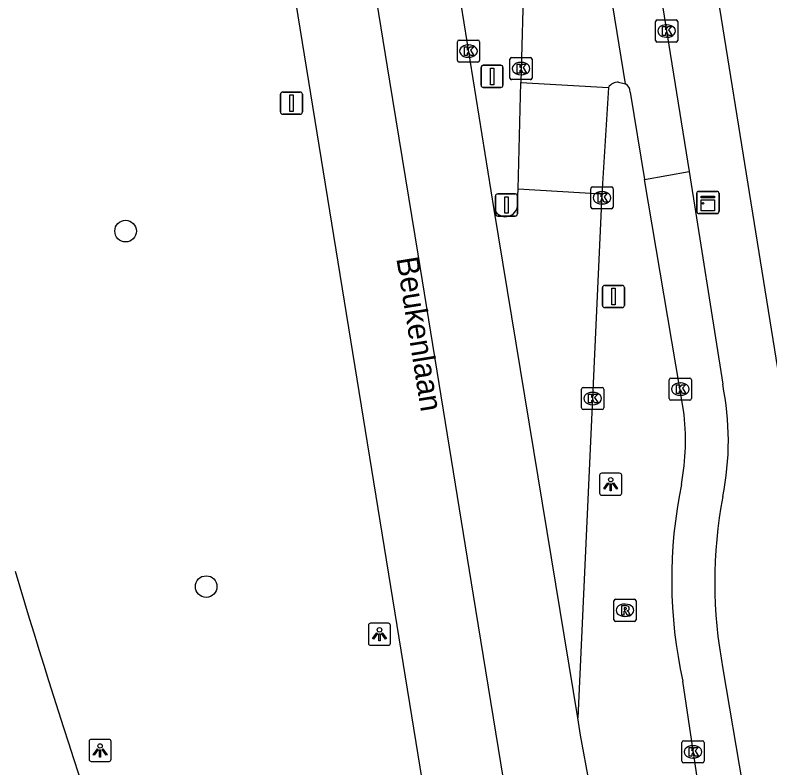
# Model space of a CAD drawing. Extents: x 159265 to 160143, y 383413 to 384319.
# Drawn here: x 159361.21 to 159395.34, y 383436.13 to 383470.18 of the extents above; entities that cross this region are included whole.
import ezdxf

# ---------------------------------------------------------------- set-up
doc = ezdxf.new("R2010")
doc.units = 0
for name, color, linetype in [('IMGEO_Boom', 7, 'Continuous'), ('IMGEO_Fietspad_open', 7, 'Continuous'), ('IMGEO_Kast', 7, 'Continuous'), ('IMGEO_Kolk', 7, 'Continuous'), ('IMGEO_Lichtpunt', 7, 'Continuous'), ('IMGEO_Openbare_ruimte_label', 7, 'Continuous'), ('IMGEO_Rijbaan_lokaal_gesloten', 7, 'Continuous'), ('IMGEO_Rijbaan_lokaal_open', 7, 'Continuous'), ('IMGEO_Rijbaan_regionaal_gesloten', 7, 'Continuous'), ('IMGEO_Rioolput', 7, 'Continuous'), ('IMGEO_Verkeersbordpaal', 7, 'Continuous'), ('IMGEO_Voetpad_open', 7, 'Continuous')]:
    doc.layers.add(name, color=color, linetype=linetype)

msp = doc.modelspace()

# ---------------------------------------------------------------- linework, layer by layer
at = {"layer": 'IMGEO_Boom'}
for centre in [(159366.206, 383460.413), (159369.849, 383444.334)]:
    msp.add_circle(centre, 0.489, dxfattribs=at)
at = {"layer": 'IMGEO_Fietspad_open'}
for points in [[(159391.692, 383463.101), (159393.202, 383453.494)], [(159391.436, 383452.315), (159389.673, 383462.75)], [(159393.214, 383440.619), (159394.091, 383435.372), (159394.735, 383432.359), (159394.907, 383431.652)], [(159392.214, 383434.601), (159391.396, 383440.065)]]:
    msp.add_lwpolyline(points, dxfattribs=at)
for centre, radius, start, end in [((159380.536, 383450.935), 12.922, 348.7336, 11.4242), ((159380.345, 383450.958), 11.174, 349.6806, 6.9771), ((159412.156, 383444.646), 21.259, 168.3033, 192.4442), ((159413.674, 383444.528), 20.83, 169.2581, 190.8154)]:
    msp.add_arc(centre, radius, start, end, dxfattribs=at)
at = {"layer": 'IMGEO_Kast'}
for p, q in [((159392.036, 383461.283), (159392.036, 383462.124)), ((159392.036, 383462.124), (159392.036, 383461.283)), ((159392.111, 383462.208), (159392.952, 383462.208)), ((159392.952, 383462.208), (159392.111, 383462.208)), ((159393.036, 383462.133), (159393.036, 383461.292)), ((159393.036, 383461.292), (159393.036, 383462.133)), ((159392.961, 383461.208), (159392.12, 383461.208)), ((159392.12, 383461.208), (159392.961, 383461.208))]:
    msp.add_line(p, q, dxfattribs=at)
for points in [[(159392.231, 383461.998), (159392.831, 383461.998), (159392.831, 383461.913), (159392.231, 383461.913), (159392.231, 383461.998)], [(159392.231, 383461.823), (159392.831, 383461.823), (159392.831, 383461.334), (159392.231, 383461.334), (159392.231, 383461.823)]]:
    msp.add_lwpolyline(points, dxfattribs=at)
msp.add_circle((159392.315, 383461.672), 0.0377, dxfattribs=at)
for centre, start, end in [((159392.114, 383462.13), 92.4484, 184.2845), ((159392.114, 383462.13), 92.4484, 184.2845), ((159392.958, 383462.13), 2.4484, 94.2845), ((159392.958, 383462.13), 2.4484, 94.2845), ((159392.114, 383461.286), 182.4484, 274.2845), ((159392.114, 383461.286), 182.4484, 274.2845), ((159392.958, 383461.286), 272.4484, 4.2845), ((159392.958, 383461.286), 272.4484, 4.2845)]:
    msp.add_arc(centre, 0.0779, start, end, dxfattribs=at)
at = {"layer": 'IMGEO_Kolk'}
for p, q in [((159390.167, 383469.035), (159390.167, 383469.887)), ((159390.242, 383469.961), (159391.094, 383469.961)), ((159391.168, 383469.887), (159391.168, 383469.035)), ((159390.655, 383469.741), (159390.68, 383469.741)), ((159390.678, 383469.181), (159390.653, 383469.181)), ((159381.207, 383468.128), (159381.207, 383468.98)), ((159381.282, 383469.054), (159382.134, 383469.054)), ((159381.695, 383468.834), (159381.72, 383468.834)), ((159382.208, 383468.98), (159382.208, 383468.128)), ((159391.094, 383468.961), (159390.242, 383468.961)), ((159381.718, 383468.274), (159381.693, 383468.274)), ((159383.585, 383467.336), (159383.585, 383468.188)), ((159383.66, 383468.262), (159384.512, 383468.262)), ((159384.586, 383468.188), (159384.586, 383467.336)), ((159382.134, 383468.054), (159381.282, 383468.054)), ((159384.073, 383468.042), (159384.098, 383468.042)), ((159384.096, 383467.482), (159384.071, 383467.482)), ((159384.512, 383467.262), (159383.66, 383467.262)), ((159387.245, 383461.495), (159387.245, 383462.347)), ((159387.32, 383462.421), (159388.172, 383462.421)), ((159388.246, 383462.347), (159388.246, 383461.495)), ((159387.733, 383462.201), (159387.758, 383462.201)), ((159387.756, 383461.641), (159387.731, 383461.641)), ((159388.172, 383461.421), (159387.32, 383461.421)), ((159390.863, 383453.765), (159391.715, 383453.765)), ((159390.788, 383452.839), (159390.788, 383453.691)), ((159391.276, 383453.545), (159391.301, 383453.545)), ((159391.789, 383453.691), (159391.789, 383452.839)), ((159386.821, 383452.414), (159386.821, 383453.266)), ((159386.896, 383453.34), (159387.748, 383453.34)), ((159387.309, 383453.12), (159387.334, 383453.12)), ((159387.822, 383453.266), (159387.822, 383452.414)), ((159391.715, 383452.765), (159390.863, 383452.765)), ((159391.299, 383452.985), (159391.274, 383452.985)), ((159387.332, 383452.56), (159387.307, 383452.56)), ((159387.748, 383452.34), (159386.896, 383452.34)), ((159391.434, 383437.361), (159392.286, 383437.361)), ((159391.359, 383436.435), (159391.359, 383437.287)), ((159391.847, 383437.141), (159391.872, 383437.141)), ((159392.36, 383437.287), (159392.36, 383436.435)), ((159392.286, 383436.361), (159391.434, 383436.361)), ((159391.87, 383436.581), (159391.845, 383436.581))]:
    msp.add_line(p, q, dxfattribs=at)
for points in [[(159390.167, 383469.035), (159390.167, 383469.887)], [(159390.242, 383469.961), (159391.094, 383469.961)], [(159391.168, 383469.887), (159391.168, 383469.035)], [(159390.488, 383469.661), (159390.611, 383469.661), (159390.611, 383469.51), (159390.741, 383469.661), (159390.905, 383469.661), (159390.759, 383469.51), (159390.912, 383469.261), (159390.76, 383469.261), (159390.675, 383469.425), (159390.611, 383469.358), (159390.611, 383469.261), (159390.488, 383469.261), (159390.488, 383469.661)], [(159381.207, 383468.128), (159381.207, 383468.98)], [(159381.282, 383469.054), (159382.134, 383469.054)], [(159381.528, 383468.754), (159381.651, 383468.754), (159381.651, 383468.603), (159381.781, 383468.754), (159381.945, 383468.754), (159381.799, 383468.603), (159381.952, 383468.354), (159381.8, 383468.354), (159381.715, 383468.518), (159381.651, 383468.451), (159381.651, 383468.354), (159381.528, 383468.354), (159381.528, 383468.754)], [(159382.208, 383468.98), (159382.208, 383468.128)], [(159391.094, 383468.961), (159390.242, 383468.961)], [(159383.585, 383467.336), (159383.585, 383468.188)], [(159383.66, 383468.262), (159384.512, 383468.262)], [(159384.586, 383468.188), (159384.586, 383467.336)], [(159382.134, 383468.054), (159381.282, 383468.054)], [(159383.906, 383467.962), (159384.029, 383467.962), (159384.029, 383467.811), (159384.159, 383467.962), (159384.323, 383467.962), (159384.177, 383467.811), (159384.33, 383467.562), (159384.178, 383467.562), (159384.093, 383467.726), (159384.029, 383467.659), (159384.029, 383467.562), (159383.906, 383467.562), (159383.906, 383467.962)], [(159384.512, 383467.262), (159383.66, 383467.262)], [(159387.245, 383461.495), (159387.245, 383462.347)], [(159387.32, 383462.421), (159388.172, 383462.421)], [(159388.246, 383462.347), (159388.246, 383461.495)], [(159387.566, 383462.121), (159387.689, 383462.121), (159387.689, 383461.97), (159387.819, 383462.121), (159387.983, 383462.121), (159387.837, 383461.97), (159387.99, 383461.721), (159387.838, 383461.721), (159387.753, 383461.885), (159387.689, 383461.818), (159387.689, 383461.721), (159387.566, 383461.721), (159387.566, 383462.121)], [(159388.172, 383461.421), (159387.32, 383461.421)], [(159390.863, 383453.765), (159391.715, 383453.765)], [(159390.788, 383452.839), (159390.788, 383453.691)], [(159391.109, 383453.465), (159391.232, 383453.465), (159391.232, 383453.314), (159391.362, 383453.465), (159391.526, 383453.465), (159391.38, 383453.314), (159391.533, 383453.065), (159391.381, 383453.065), (159391.296, 383453.229), (159391.232, 383453.162), (159391.232, 383453.065), (159391.109, 383453.065), (159391.109, 383453.465)], [(159391.789, 383453.691), (159391.789, 383452.839)], [(159386.821, 383452.414), (159386.821, 383453.266)], [(159386.896, 383453.34), (159387.748, 383453.34)], [(159387.822, 383453.266), (159387.822, 383452.414)], [(159387.142, 383453.04), (159387.265, 383453.04), (159387.265, 383452.889), (159387.395, 383453.04), (159387.559, 383453.04), (159387.413, 383452.889), (159387.566, 383452.64), (159387.414, 383452.64), (159387.329, 383452.804), (159387.265, 383452.737), (159387.265, 383452.64), (159387.142, 383452.64), (159387.142, 383453.04)], [(159391.715, 383452.765), (159390.863, 383452.765)], [(159387.748, 383452.34), (159386.896, 383452.34)], [(159391.434, 383437.361), (159392.286, 383437.361)], [(159391.359, 383436.435), (159391.359, 383437.287)], [(159391.68, 383437.061), (159391.803, 383437.061), (159391.803, 383436.91), (159391.933, 383437.061), (159392.097, 383437.061), (159391.951, 383436.91), (159392.104, 383436.661), (159391.952, 383436.661), (159391.867, 383436.825), (159391.803, 383436.758), (159391.803, 383436.661), (159391.68, 383436.661), (159391.68, 383437.061)], [(159392.36, 383437.287), (159392.36, 383436.435)], [(159392.286, 383436.361), (159391.434, 383436.361)]]:
    msp.add_lwpolyline(points, dxfattribs=at)
for centre, start, end in [((159390.244, 383469.885), 91.552, 178.448), ((159390.244, 383469.885), 91.552, 178.448), ((159391.092, 383469.885), 1.552, 88.448), ((159391.092, 383469.885), 1.552, 88.448), ((159381.284, 383468.978), 91.552, 178.448), ((159381.284, 383468.978), 91.552, 178.448), ((159382.132, 383468.978), 1.552, 88.448), ((159382.132, 383468.978), 1.552, 88.448), ((159390.244, 383469.037), 181.552, 268.448), ((159390.244, 383469.037), 181.552, 268.448), ((159391.092, 383469.037), 271.552, 358.448), ((159391.092, 383469.037), 271.552, 358.448), ((159381.284, 383468.13), 181.552, 268.448), ((159381.284, 383468.13), 181.552, 268.448), ((159382.132, 383468.13), 271.552, 358.448), ((159382.132, 383468.13), 271.552, 358.448), ((159383.662, 383468.186), 91.552, 178.448), ((159383.662, 383468.186), 91.552, 178.448), ((159384.51, 383468.186), 1.552, 88.448), ((159384.51, 383468.186), 1.552, 88.448), ((159383.662, 383467.338), 181.552, 268.448), ((159383.662, 383467.338), 181.552, 268.448), ((159384.51, 383467.338), 271.552, 358.448), ((159384.51, 383467.338), 271.552, 358.448), ((159387.322, 383462.345), 91.552, 178.448), ((159387.322, 383462.345), 91.552, 178.448), ((159388.17, 383462.345), 1.552, 88.448), ((159388.17, 383462.345), 1.552, 88.448), ((159387.322, 383461.497), 181.552, 268.448), ((159387.322, 383461.497), 181.552, 268.448), ((159388.17, 383461.497), 271.552, 358.448), ((159388.17, 383461.497), 271.552, 358.448), ((159390.865, 383453.689), 91.552, 178.448), ((159390.865, 383453.689), 91.552, 178.448), ((159391.713, 383453.689), 1.552, 88.448), ((159391.713, 383453.689), 1.552, 88.448), ((159386.898, 383453.264), 91.552, 178.448), ((159386.898, 383453.264), 91.552, 178.448), ((159387.746, 383453.264), 1.552, 88.448), ((159387.746, 383453.264), 1.552, 88.448), ((159390.865, 383452.841), 181.552, 268.448), ((159390.865, 383452.841), 181.552, 268.448), ((159391.713, 383452.841), 271.552, 358.448), ((159391.713, 383452.841), 271.552, 358.448), ((159386.898, 383452.416), 181.552, 268.448), ((159386.898, 383452.416), 181.552, 268.448), ((159387.746, 383452.416), 271.552, 358.448), ((159387.746, 383452.416), 271.552, 358.448), ((159391.436, 383437.285), 91.552, 178.448), ((159391.436, 383437.285), 91.552, 178.448), ((159392.284, 383437.285), 1.552, 88.448), ((159392.284, 383437.285), 1.552, 88.448), ((159391.436, 383436.437), 181.552, 268.448), ((159391.436, 383436.437), 181.552, 268.448), ((159392.284, 383436.437), 271.552, 358.448), ((159392.284, 383436.437), 271.552, 358.448)]:
    msp.add_arc(centre, 0.0765, start, end, dxfattribs=at)
for centre, major_axis, ratio, start_param, end_param in [((159390.654, 383469.461), (-0.387, 0.002), 0.722429, 4.712389, 7.853982), ((159390.679, 383469.461), (-0.39, 0.002), 0.717154, 1.570796, 4.712389), ((159381.694, 383468.554), (-0.387, 0.002), 0.722429, 4.712389, 7.853982), ((159381.719, 383468.554), (-0.39, 0.002), 0.717154, 1.570796, 4.712389), ((159384.072, 383467.762), (-0.387, 0.002), 0.722429, 4.712389, 7.853982), ((159384.097, 383467.762), (-0.39, 0.002), 0.717154, 1.570796, 4.712389), ((159387.732, 383461.921), (-0.387, 0.002), 0.722429, 4.712389, 7.853982), ((159387.757, 383461.921), (-0.39, 0.002), 0.717154, 1.570796, 4.712389), ((159391.275, 383453.265), (-0.387, 0.002), 0.722429, 4.712389, 7.853982), ((159391.3, 383453.265), (-0.39, 0.002), 0.717154, 1.570796, 4.712389), ((159387.308, 383452.84), (-0.387, 0.002), 0.722429, 4.712389, 7.853982), ((159387.333, 383452.84), (-0.39, 0.002), 0.717154, 1.570796, 4.712389), ((159391.846, 383436.861), (-0.387, 0.002), 0.722429, 4.712389, 7.853982), ((159391.871, 383436.861), (-0.39, 0.002), 0.717154, 1.570796, 4.712389)]:
    msp.add_ellipse(centre, major_axis=major_axis, ratio=ratio, start_param=start_param, end_param=end_param, dxfattribs=at)
at = {"layer": 'IMGEO_Lichtpunt'}
for p, q in [((159387.64, 383449.37), (159387.64, 383448.563)), ((159387.64, 383449.37), (159387.64, 383448.563)), ((159388.542, 383449.465), (159387.734, 383449.465)), ((159388.542, 383449.465), (159387.734, 383449.465)), ((159388.636, 383448.563), (159388.636, 383449.37)), ((159388.636, 383448.563), (159388.636, 383449.37)), ((159387.734, 383448.469), (159388.542, 383448.469)), ((159387.734, 383448.469), (159388.542, 383448.469)), ((159377.186, 383442.582), (159377.186, 383441.775)), ((159377.186, 383442.582), (159377.186, 383441.775)), ((159378.088, 383442.677), (159377.28, 383442.677)), ((159378.088, 383442.677), (159377.28, 383442.677)), ((159378.182, 383441.775), (159378.182, 383442.582)), ((159378.182, 383441.775), (159378.182, 383442.582)), ((159377.28, 383441.681), (159378.088, 383441.681)), ((159377.28, 383441.681), (159378.088, 383441.681)), ((159365.456, 383437.426), (159364.648, 383437.426)), ((159365.456, 383437.426), (159364.648, 383437.426)), ((159364.554, 383437.331), (159364.554, 383436.524)), ((159364.554, 383437.331), (159364.554, 383436.524)), ((159365.55, 383436.524), (159365.55, 383437.331)), ((159365.55, 383436.524), (159365.55, 383437.331)), ((159364.648, 383436.43), (159365.456, 383436.43)), ((159364.648, 383436.43), (159365.456, 383436.43))]:
    msp.add_line(p, q, dxfattribs=at)
for points in [[(159388.014, 383449.034), (159388.053, 383449.006), (159387.865, 383448.744), (159387.827, 383448.771), (159388.014, 383449.034)], [(159388.116, 383448.986), (159388.163, 383448.986), (159388.163, 383448.664), (159388.116, 383448.664), (159388.116, 383448.986)], [(159388.226, 383449.006), (159388.264, 383449.033), (159388.451, 383448.771), (159388.412, 383448.743), (159388.226, 383449.006)], [(159377.56, 383442.246), (159377.599, 383442.218), (159377.411, 383441.956), (159377.373, 383441.983), (159377.56, 383442.246)], [(159377.662, 383442.198), (159377.709, 383442.198), (159377.709, 383441.876), (159377.662, 383441.876), (159377.662, 383442.198)], [(159377.772, 383442.218), (159377.81, 383442.245), (159377.997, 383441.983), (159377.958, 383441.955), (159377.772, 383442.218)], [(159364.928, 383436.995), (159364.967, 383436.967), (159364.779, 383436.705), (159364.741, 383436.732), (159364.928, 383436.995)], [(159365.03, 383436.947), (159365.077, 383436.947), (159365.077, 383436.625), (159365.03, 383436.625), (159365.03, 383436.947)], [(159365.14, 383436.967), (159365.178, 383436.994), (159365.365, 383436.732), (159365.326, 383436.704), (159365.14, 383436.967)]]:
    msp.add_lwpolyline(points, dxfattribs=at)
for centre in [(159388.139, 383449.168), (159377.685, 383442.38), (159365.053, 383437.129)]:
    msp.add_circle(centre, 0.0994, dxfattribs=at)
for centre, start, end in [((159387.734, 383449.37), 90, 180), ((159387.734, 383449.37), 90, 180), ((159388.542, 383449.37), 0, 90), ((159388.542, 383449.37), 0, 90), ((159387.734, 383448.563), 180, 270), ((159387.734, 383448.563), 180, 270), ((159388.542, 383448.563), 270, 0), ((159388.542, 383448.563), 270, 360), ((159377.28, 383442.582), 90, 180), ((159377.28, 383442.582), 90, 180), ((159378.088, 383442.582), 0, 90), ((159378.088, 383442.582), 0, 90), ((159377.28, 383441.775), 180, 270), ((159377.28, 383441.775), 180, 270), ((159378.088, 383441.775), 270, 0), ((159378.088, 383441.775), 270, 360), ((159364.648, 383437.331), 90, 180), ((159364.648, 383437.331), 90, 180), ((159365.456, 383437.331), 0, 90), ((159365.456, 383437.331), 0, 90), ((159364.648, 383436.524), 180, 270), ((159364.648, 383436.524), 180, 270), ((159365.456, 383436.524), 270, 0), ((159365.456, 383436.524), 270, 360)]:
    msp.add_arc(centre, 0.0946, start, end, dxfattribs=at)
at = {"layer": 'IMGEO_Rijbaan_lokaal_gesloten'}
for points in [[(159388.815, 383467.076), (159384.521, 383493.458)], [(159387.999, 383486.067), (159391.692, 383463.101)], [(159389.025, 383466.697), (159389.673, 383462.75)], [(159389.673, 383462.75), (159391.692, 383463.101)]]:
    msp.add_lwpolyline(points, dxfattribs=at)
msp.add_arc((159388.559, 383466.687), 0.466, 1.2623, 56.7185, dxfattribs=at)
at = {"layer": 'IMGEO_Rijbaan_lokaal_open'}
for points in [[(159384.42, 383482.66), (159384.482, 383482.078), (159384.076, 383467.136)], [(159383.954, 383462.302), (159384.076, 383467.136)], [(159384.076, 383467.136), (159388.037, 383466.91)], [(159388.493, 383467.146), (159388.815, 383467.076)], [(159388.037, 383466.91), (159387.738, 383462.086)], [(159383.928, 383461.718), (159383.954, 383462.302)], [(159387.738, 383462.086), (159383.954, 383462.302)], [(159387.738, 383462.086), (159386.653, 383438.397)]]:
    msp.add_lwpolyline(points, dxfattribs=at)
for centre, radius, start, end in [((159388.462, 383466.648), 0.499, 86.3956, 148.3315), ((159383.381, 383461.62), 0.556, 203.8516, 10.1631)]:
    msp.add_arc(centre, radius, start, end, dxfattribs=at)
at = {"layer": 'IMGEO_Rijbaan_regionaal_gesloten'}
for points in [[(159382.872, 383461.395), (159374.599, 383512.896)], [(159370.789, 383512.308), (159372.324, 383502.886), (159373.626, 383494.891), (159374.286, 383490.841), (159375.572, 383482.944), (159376.837, 383475.178), (159378.139, 383467.19), (159379.413, 383459.368), (159380.654, 383451.75), (159381.925, 383443.946), (159383.162, 383436.358), (159384.01, 383431.147)], [(159380.669, 383429.119), (159367.261, 383511.764)], [(159386.653, 383438.397), (159382.872, 383461.395)], [(159387.459, 383433.241), (159387.186, 383435.409), (159386.779, 383437.622), (159386.653, 383438.397)]]:
    msp.add_lwpolyline(points, dxfattribs=at)
msp.add_arc((159727.495, 383554.574), 382.317, 196.65051, 200.19363, dxfattribs=at)
at = {"layer": 'IMGEO_Rioolput'}
for p, q in [((159388.283, 383442.837), (159388.283, 383443.689)), ((159388.358, 383443.763), (159389.21, 383443.763)), ((159388.771, 383443.543), (159388.796, 383443.543)), ((159389.284, 383443.689), (159389.284, 383442.837)), ((159388.794, 383442.983), (159388.769, 383442.983)), ((159389.21, 383442.763), (159388.358, 383442.763))]:
    msp.add_line(p, q, dxfattribs=at)
for points in [[(159388.283, 383442.837), (159388.283, 383443.689)], [(159388.358, 383443.763), (159389.21, 383443.763)], [(159389.284, 383443.689), (159389.284, 383442.837)], [(159388.872, 383443.461), (159388.62, 383443.463), (159388.62, 383443.063)], [(159388.62, 383443.063), (159388.744, 383443.063), (159388.744, 383443.225), (159388.755, 383443.225)], [(159388.798, 383443.382), (159388.744, 383443.382), (159388.744, 383443.301)], [(159388.744, 383443.301), (159388.796, 383443.301)], [(159388.802, 383443.196), (159388.873, 383443.063), (159389.013, 383443.063), (159388.948, 383443.189)], [(159389.21, 383442.763), (159388.358, 383442.763)]]:
    msp.add_lwpolyline(points, dxfattribs=at)
for centre, radius, start, end in [((159388.36, 383443.687), 0.0765, 91.552, 178.448), ((159388.36, 383443.687), 0.0765, 91.552, 178.448), ((159389.208, 383443.687), 0.0765, 1.552, 88.448), ((159389.208, 383443.687), 0.0765, 1.552, 88.448), ((159388.754, 383443.172), 0.0533, 26.0293, 88.6989), ((159388.78, 383443.49), 0.19, 274.7715, 282.9687), ((159388.804, 383443.286), 0.0964, 77.0061, 93.1865), ((159388.818, 383443.343), 0.0378, 276.6634, 79.6772), ((159388.871, 383443.351), 0.109, 350.3612, 89.416), ((159388.869, 383443.351), 0.112, 277.5842, 350.9817), ((159388.853, 383443.136), 0.108, 29.5134, 73.7905), ((159388.36, 383442.839), 0.0765, 181.552, 268.448), ((159388.36, 383442.839), 0.0765, 181.552, 268.448), ((159389.208, 383442.839), 0.0765, 271.552, 358.448), ((159389.208, 383442.839), 0.0765, 271.552, 358.448)]:
    msp.add_arc(centre, radius, start, end, dxfattribs=at)
for centre, major_axis, ratio, start_param, end_param in [((159388.77, 383443.263), (-0.387, 0.002), 0.722429, 4.712389, 7.853982), ((159388.795, 383443.263), (-0.39, 0.002), 0.717154, 1.570796, 4.712389)]:
    msp.add_ellipse(centre, major_axis=major_axis, ratio=ratio, start_param=start_param, end_param=end_param, dxfattribs=at)
at = {"layer": 'IMGEO_Verkeersbordpaal'}
for p, q in [((159382.279, 383467.01), (159382.279, 383467.81)), ((159382.279, 383467.81), (159382.279, 383467.01)), ((159382.379, 383467.91), (159383.169, 383467.91)), ((159383.169, 383467.91), (159382.379, 383467.91)), ((159383.269, 383467.81), (159383.269, 383467.01)), ((159383.269, 383467.01), (159383.269, 383467.81)), ((159383.169, 383466.91), (159382.379, 383466.91)), ((159382.379, 383466.91), (159383.169, 383466.91)), ((159373.208, 383465.8), (159373.208, 383466.6)), ((159373.208, 383466.6), (159373.208, 383465.8)), ((159373.308, 383466.7), (159374.098, 383466.7)), ((159374.098, 383466.7), (159373.308, 383466.7)), ((159374.198, 383466.6), (159374.198, 383465.8)), ((159374.198, 383465.8), (159374.198, 383466.6)), ((159374.098, 383465.7), (159373.308, 383465.7)), ((159373.308, 383465.7), (159374.098, 383465.7)), ((159382.93, 383461.195), (159382.93, 383461.995)), ((159382.93, 383461.995), (159382.93, 383461.195)), ((159383.03, 383462.095), (159383.82, 383462.095)), ((159383.82, 383462.095), (159383.03, 383462.095)), ((159383.92, 383461.995), (159383.92, 383461.195)), ((159383.92, 383461.195), (159383.92, 383461.995)), ((159383.82, 383461.095), (159383.03, 383461.095)), ((159383.03, 383461.095), (159383.82, 383461.095)), ((159387.767, 383457.055), (159387.767, 383457.855)), ((159387.767, 383457.855), (159387.767, 383457.055)), ((159387.867, 383457.955), (159388.657, 383457.955)), ((159388.657, 383457.955), (159387.867, 383457.955)), ((159388.757, 383457.855), (159388.757, 383457.055)), ((159388.757, 383457.055), (159388.757, 383457.855)), ((159388.657, 383456.955), (159387.867, 383456.955)), ((159387.867, 383456.955), (159388.657, 383456.955))]:
    msp.add_line(p, q, dxfattribs=at)
for points in [[(159382.699, 383467.785), (159382.849, 383467.785), (159382.849, 383467.035), (159382.699, 383467.035), (159382.699, 383467.785)], [(159373.628, 383466.575), (159373.778, 383466.575), (159373.778, 383465.825), (159373.628, 383465.825), (159373.628, 383466.575)], [(159383.35, 383461.97), (159383.5, 383461.97), (159383.5, 383461.22), (159383.35, 383461.22), (159383.35, 383461.97)], [(159388.187, 383457.83), (159388.337, 383457.83), (159388.337, 383457.08), (159388.187, 383457.08), (159388.187, 383457.83)]]:
    msp.add_lwpolyline(points, dxfattribs=at)
for centre, start, end in [((159382.379, 383467.81), 90, 180), ((159382.379, 383467.81), 90, 180), ((159383.169, 383467.81), 0, 90), ((159383.169, 383467.81), 360, 90), ((159382.379, 383467.01), 180, 270), ((159382.379, 383467.01), 180, 270), ((159383.169, 383467.01), 270, 0), ((159383.169, 383467.01), 270, 0), ((159373.308, 383466.6), 90, 180), ((159373.308, 383466.6), 90, 180), ((159374.098, 383466.6), 0, 90), ((159374.098, 383466.6), 360, 90), ((159373.308, 383465.8), 180, 270), ((159373.308, 383465.8), 180, 270), ((159374.098, 383465.8), 270, 0), ((159374.098, 383465.8), 270, 0), ((159383.03, 383461.995), 90, 180), ((159383.03, 383461.995), 90, 180), ((159383.82, 383461.995), 0, 90), ((159383.82, 383461.995), 360, 90), ((159383.03, 383461.195), 180, 270), ((159383.03, 383461.195), 180, 270), ((159383.82, 383461.195), 270, 0), ((159383.82, 383461.195), 270, 0), ((159387.867, 383457.855), 90, 180), ((159387.867, 383457.855), 90, 180), ((159388.657, 383457.855), 0, 90), ((159388.657, 383457.855), 360, 90), ((159387.867, 383457.055), 180, 270), ((159387.867, 383457.055), 180, 270), ((159388.657, 383457.055), 270, 0), ((159388.657, 383457.055), 270, 0)]:
    msp.add_arc(centre, 0.1, start, end, dxfattribs=at)
at = {"layer": 'IMGEO_Voetpad_open'}
msp.add_lwpolyline([(159398.537, 383436.587), (159388.896, 383496.455), (159388.351, 383496.339)], dxfattribs=at)

# ---------------------------------------------------------------- texts
at = {"layer": 'IMGEO_Openbare_ruimte_label'}
msp.add_text('Beukenlaan', height=1, rotation=279.1514, dxfattribs=at).set_placement((159378.444, 383459.176))

doc.saveas('drawing.dxf')
